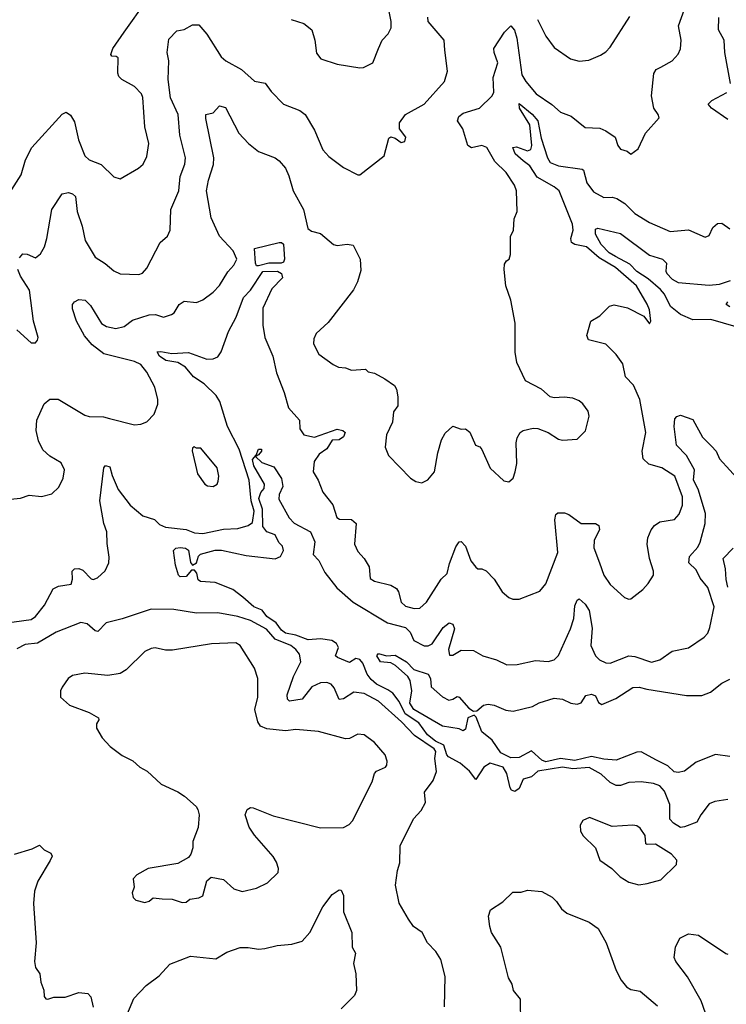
# Model space of a CAD drawing. Extents: x 1443846 to 1577407, y 839182 to 927291.
# Tile 273 of 535: x 1515169 to 1518587, y 852518 to 857284. Entities that reach past the tile are written whole.
import ezdxf

# ---------------------------------------------------------------- set-up
doc = ezdxf.new("R2010")
doc.units = 0

msp = doc.modelspace()

# ---------------------------------------------------------------- linework, layer by layer
at = {"layer": '0CON20XD'}
for points in [[(1516482.5, 857285), (1516543.3, 857265), (1516582, 857235), (1516597.1, 857185), (1516605, 857122.5), (1516626.7, 857095), (1516705, 857068.6), (1516815, 857050.6), (1516832.7, 857052.7), (1516878.1, 857075), (1516904.5, 857145), (1516922, 857185), (1516950.8, 857215), (1516965.5, 857245), (1516965.5, 857275), (1516941.1, 857405)], [(1515120, 856445), (1515176.8, 856533.2), (1515197.8, 856605), (1515228, 856665), (1515375, 856826.7), (1515393.6, 856836.4), (1515415, 856822), (1515435, 856788.8), (1515453, 856703), (1515484.2, 856625), (1515505, 856605.8), (1515563.6, 856583.6), (1515625, 856523.3), (1515655, 856513.8), (1515743.3, 856565), (1515766, 856585), (1515785, 856622.5), (1515794.3, 856685), (1515774.4, 856765), (1515765, 856907.5), (1515758, 856925), (1515725, 856961.2), (1515663.9, 856993.9), (1515649.3, 857009.3), (1515643.8, 857025), (1515645, 857100), (1515636.4, 857106.4), (1515615, 857107.5), (1515610, 857115), (1515620, 857145), (1515675, 857224.4), (1515782.5, 857375)], [(1515125, 854962.5), (1515173, 854967), (1515215, 854982.5), (1515275, 854976.2), (1515325, 854988.8), (1515358.5, 855021.5), (1515378.9, 855065), (1515385.4, 855105), (1515369.3, 855139.3), (1515315, 855171.5), (1515281.1, 855201.1), (1515259.8, 855245), (1515249.3, 855295), (1515252.9, 855345), (1515287.1, 855425), (1515315, 855447.8), (1515355, 855447.1), (1515485, 855370), (1515505, 855362.9), (1515575, 855361.4), (1515603.8, 855353.8), (1515725, 855322.9), (1515755, 855325.7), (1515785, 855337.5), (1515820, 855375), (1515837.6, 855422.4), (1515838.1, 855445), (1515823.1, 855505), (1515785, 855578), (1515755.6, 855615), (1515725, 855628.9), (1515576.4, 855666.4), (1515520.4, 855710.4), (1515482.9, 855752.9), (1515444.8, 855824.8), (1515425.3, 855885), (1515425.3, 855905), (1515435, 855918.1), (1515455, 855929), (1515486.4, 855926.4), (1515511.1, 855901.1), (1515565, 855812.9), (1515588.7, 855798.7), (1515635, 855789.3), (1515675, 855799.2), (1515715, 855828.9), (1515795, 855855.3), (1515826.1, 855856.1), (1515865, 855844.2), (1515903.9, 855856.1), (1515915.8, 855864.2), (1515940, 855905), (1515965, 855921.9), (1516025, 855914.4), (1516055, 855927.8), (1516105.8, 855965), (1516135, 855997.5), (1516176.2, 856063.8), (1516205.8, 856095), (1516220, 856125), (1516201.1, 856165), (1516135, 856236.9), (1516095.5, 856324.5), (1516073.6, 856455), (1516082.6, 856507.4), (1516106.4, 856583.6), (1516109.1, 856615), (1516069.1, 856805), (1516070, 856825), (1516105, 856832.5), (1516135, 856867.3), (1516165, 856859.1), (1516229.2, 856735), (1516276, 856685), (1516325, 856646), (1516405, 856615.8), (1516425, 856600), (1516455.6, 856565), (1516471.4, 856528.6), (1516491.5, 856455), (1516541.5, 856365), (1516562.5, 856272.5), (1516580.7, 856260.7), (1516625, 856249.2), (1516687.5, 856195), (1516705, 856190.8), (1516753, 856197), (1516782, 856192), (1516816.7, 856125), (1516819.3, 856070.7), (1516803.3, 856015), (1516783.6, 855976.4), (1516661.7, 855818.3), (1516603.3, 855765), (1516591.7, 855738.3), (1516591.2, 855715), (1516616.2, 855665), (1516685, 855614.2), (1516711.7, 855601.7), (1516745, 855598), (1516775, 855586.7), (1516841.7, 855591.7), (1516855, 855580), (1516885, 855572.5), (1516935, 855546), (1516983, 855513), (1516992.5, 855495), (1516998.6, 855458.6), (1516997.8, 855415), (1516976.9, 855385), (1516972.5, 855335), (1516943.6, 855273.6), (1516936.7, 855215), (1516952.5, 855175), (1517060, 855065), (1517085, 855048), (1517115, 855041.2), (1517144.2, 855055.8), (1517175.8, 855095), (1517192.1, 855187.9), (1517210.3, 855249.7), (1517227.6, 855282.4), (1517265, 855317.1), (1517305, 855301.2), (1517325, 855304), (1517346.6, 855286.6), (1517373.6, 855223.6), (1517395, 855216.7), (1517405, 855203.3), (1517445, 855113.3), (1517511.7, 855051.7), (1517535, 855047.5), (1517556.7, 855065), (1517566.2, 855095), (1517573.8, 855135), (1517570, 855235), (1517575, 855260), (1517590, 855285), (1517604, 855296), (1517652.7, 855307.3), (1517675.7, 855305.7), (1517725, 855286), (1517775, 855252.9), (1517795, 855248), (1517865, 855253.3), (1517906.1, 855293.9), (1517924, 855365), (1517919.7, 855389.7), (1517893.8, 855425), (1517875, 855439.2), (1517845, 855452.5), (1517802.7, 855457.3), (1517755, 855453.8), (1517735, 855458.8), (1517693.8, 855495), (1517615.7, 855535.7), (1517574.5, 855625), (1517566.4, 855675), (1517565.6, 855815), (1517545.6, 855925.6), (1517521.2, 855995), (1517513.3, 856075), (1517515, 856100), (1517523.6, 856116.4), (1517537.5, 856125), (1517543, 856147), (1517544, 856235), (1517557.5, 856265), (1517560.3, 856319.7), (1517575.7, 856355), (1517572.9, 856455), (1517563.4, 856483.4), (1517522.5, 856545), (1517467, 856597), (1517429.2, 856665), (1517405, 856674.4), (1517354.2, 856664.2), (1517336.2, 856675), (1517313.1, 856755), (1517287.5, 856795), (1517294.2, 856815), (1517315, 856831.9), (1517394, 856856), (1517454.5, 856915.5), (1517462.7, 856932.7), (1517460, 857005), (1517482.3, 857075), (1517463.8, 857125), (1517463.1, 857145), (1517515, 857222.9), (1517545, 857254), (1517563.1, 857233.1), (1517574.4, 857194.4), (1517597.9, 857017.9), (1517617.2, 856985), (1517667.1, 856925), (1517743.5, 856873.5), (1517785, 856836), (1517837, 856817), (1517905, 856762.5), (1517975, 856758.6), (1518005, 856745.8), (1518048.8, 856715), (1518062, 856675), (1518075, 856658), (1518107.7, 856647.7), (1518125, 856633.3), (1518160.5, 856659.5), (1518196, 856735), (1518261.7, 856808.3), (1518257.5, 856825), (1518236, 856856), (1518225.7, 856915), (1518236.1, 857023.9), (1518247.6, 857042.4), (1518270, 857055), (1518325, 857084.3), (1518353.6, 857116.4), (1518366.3, 857143.7), (1518369.4, 857185), (1518356, 857255), (1518384.4, 857335.6)], [(1517225.8, 857135.8), (1517221.9, 857185), (1517144.4, 857275), (1517143.6, 857296.4)], [(1517674.2, 857285), (1517713.6, 857203.6), (1517755, 857150), (1517833.3, 857095), (1517875, 857084), (1517922.3, 857087.7), (1517977.9, 857112.1), (1518005, 857128.8), (1518025, 857151.2), (1518120.9, 857299.1)], [(1515168, 856132), (1515185, 856150), (1515205, 856148.9), (1515245, 856131.8), (1515269.9, 856150.1), (1515288.6, 856185), (1515300.5, 856225), (1515325.3, 856364.7), (1515375, 856441.5), (1515405, 856447.1), (1515425, 856440.9), (1515438.5, 856428.5), (1515447.3, 856355), (1515471.3, 856285), (1515486.5, 856215), (1515533.8, 856133.8), (1515583.1, 856103.1), (1515625, 856068), (1515655, 856054), (1515745, 856050), (1515762.7, 856057.3), (1515785, 856081.2), (1515848, 856205), (1515885, 856236.2), (1515897.1, 856265), (1515899.6, 856365), (1515938.5, 856455), (1515945.4, 856525), (1515968.2, 856585), (1515972, 856615), (1515943.3, 856725), (1515935.2, 856825), (1515898.4, 856905), (1515888.2, 856995), (1515890.3, 857085), (1515882.1, 857125), (1515890.5, 857189.5), (1515929.7, 857230.3), (1515965, 857236), (1516005, 857258.8), (1516035, 857258.8), (1516075, 857213.8), (1516144.2, 857105), (1516166.2, 857085), (1516242.2, 857042.2), (1516305, 856985.7), (1516356.5, 856976.5), (1516385, 856935.8), (1516445, 856874.3), (1516524.5, 856844.5), (1516550, 856825), (1516595, 856750), (1516635, 856653.8), (1516665, 856622), (1516735, 856568.8), (1516805, 856533.3), (1516815, 856533.3), (1516932.5, 856625), (1516955, 856710), (1516965, 856716.2), (1516985, 856711.2), (1517015, 856690), (1517032.5, 856695), (1517036.7, 856715), (1517006, 856755), (1517005.8, 856785), (1517036.2, 856825), (1517125, 856874.4), (1517224.4, 856985), (1517238.9, 857035), (1517225.8, 857135.8)], [(1518606.7, 856975), (1518579.6, 857125), (1518577.5, 857185), (1518549.6, 857235), (1518551.3, 857295)], [(1518595, 856800.6), (1518515.7, 856855), (1518500, 856875), (1518516.4, 856893.6), (1518589.1, 856930.9)], [(1517974.5, 854654.5), (1517995.5, 854595.5), (1518025, 854549.2), (1518095, 854486.7), (1518115, 854478.8), (1518125, 854481.2), (1518183.6, 854526.4), (1518210, 854555), (1518234.4, 854595), (1518235.6, 854615), (1518215.4, 854675.4), (1518204.5, 854744.5), (1518207.5, 854775), (1518223.5, 854815), (1518239.2, 854835), (1518265, 854852.9), (1518336.2, 854865), (1518359.3, 854890.7), (1518375.5, 854934.5), (1518374.6, 854975), (1518337.7, 855075), (1518275, 855114.3), (1518211.8, 855131.8), (1518185, 855158), (1518180.3, 855195), (1518198.5, 855285), (1518168.9, 855445), (1518138.9, 855515), (1518100, 855555), (1518087.4, 855617.4), (1518055, 855662.5), (1518005, 855714), (1517920, 855735), (1517912, 855755), (1517931.2, 855825), (1517975, 855850), (1518022.7, 855897.3), (1518045, 855903.8), (1518108.9, 855888.9), (1518188.3, 855848.3), (1518215, 855812.5), (1518222.5, 855825), (1518215, 855880), (1518205, 855906.7), (1518153.3, 855995), (1518050.4, 856085), (1517971.5, 856131.5), (1517910.9, 856185), (1517855, 856195.3), (1517838.2, 856205), (1517835.3, 856225), (1517846.6, 856265), (1517842.4, 856295), (1517779.5, 856455), (1517755.3, 856475), (1517671.6, 856521.6), (1517636.4, 856576.4), (1517605, 856601.4), (1517565.2, 856635), (1517554.8, 856665.2), (1517572.2, 856667.8), (1517625, 856648.6), (1517641.1, 856655), (1517646.3, 856675), (1517636.3, 856775), (1517586.6, 856855), (1517585, 856878), (1517647.5, 856827.5), (1517676.1, 856795), (1517691.1, 856711.1), (1517721.6, 856615), (1517735, 856592.8), (1517775, 856576.2), (1517890.5, 856560.5), (1517896.7, 856555), (1517911.9, 856495), (1517945, 856450), (1517995, 856424), (1518035, 856425.4), (1518058.3, 856418.3), (1518095.6, 856395), (1518145, 856345.5), (1518215, 856301.5), (1518315, 856259.4), (1518405, 856267.1), (1518485, 856230.8), (1518505, 856238.8), (1518522.7, 856277.3), (1518545, 856298.1), (1518565, 856298.5), (1518605, 856270.9)], [(1518635, 855797.6), (1518512.7, 855832.7), (1518425, 855831.7), (1518365, 855856.8), (1518316.9, 855895), (1518287.4, 855955), (1518268.2, 855978.2), (1518209.1, 856029.1), (1518154.1, 856065), (1518120.6, 856100.6), (1518051.9, 856138.1), (1518021, 856155), (1517982.6, 856195), (1517954.7, 856245), (1517955, 856270), (1517965, 856274.3), (1518075, 856248.4), (1518215, 856144.5), (1518278.5, 856125), (1518297.1, 856105), (1518294, 856066), (1518299.2, 856055), (1518325, 856027.3), (1518355, 856012.1), (1518505, 855998.5), (1518555, 856003.5), (1518607.8, 856022.2)], [(1516325, 856092.8), (1516315, 856093.2), (1516310.1, 856105), (1516305, 856175.8), (1516424.5, 856205.5), (1516435, 856206), (1516445, 856197.3), (1516450.9, 856125), (1516445, 856110), (1516434.8, 856105.2), (1516375, 856104.9), (1516325, 856092.8)], [(1515095, 854362.2), (1515225, 854379.7), (1515245, 854395.4), (1515289.5, 854450.5), (1515331.7, 854528.3), (1515357.7, 854542.3), (1515418, 854552), (1515425.3, 854575), (1515423.1, 854615), (1515433.8, 854625), (1515455, 854626.5), (1515475, 854620), (1515515, 854577.5), (1515525, 854574.3), (1515545, 854582.5), (1515583.2, 854616.8), (1515600.8, 854655), (1515602.7, 854682.7), (1515591.7, 854748.3), (1515590.8, 854805), (1515576, 854845), (1515556.7, 854955), (1515576.7, 855115), (1515585, 855126.5), (1515605, 855119.4), (1515617, 855077), (1515645, 855009.4), (1515704.4, 854934.4), (1515765, 854881.5), (1515821.2, 854865), (1515845, 854840.8), (1515875, 854827.1), (1515975, 854816.2), (1516015, 854800), (1516055, 854797.1), (1516155, 854817.6), (1516225, 854820.8), (1516275, 854835.4), (1516295, 854850), (1516304.1, 854905), (1516288.9, 854955), (1516279.4, 855055), (1516231.6, 855205), (1516174.1, 855315), (1516138, 855435), (1516120, 855465), (1516061.4, 855521.4), (1516009.5, 855555), (1515972, 855602), (1515934.3, 855624.3), (1515876.9, 855635), (1515845, 855655.6), (1515834.4, 855675.6), (1515852, 855678), (1515905, 855668.7), (1515985, 855672.3), (1516075, 855641.4), (1516105, 855642), (1516127.3, 855652.7), (1516144.3, 855675.7), (1516180, 855775), (1516215.9, 855844.1), (1516251.2, 855938.8), (1516285, 855974.1), (1516345, 856064.3), (1516416.2, 856066.2), (1516435.4, 856055), (1516440, 856035), (1516388.9, 855981.1), (1516345, 855888), (1516345.8, 855805), (1516355.3, 855745.3), (1516394.4, 855655), (1516411.8, 855575), (1516449.3, 855479.3), (1516470, 855405), (1516523.3, 855345), (1516523.8, 855303.8), (1516544.2, 855274.2), (1516595, 855263.3), (1516705, 855301.1), (1516732.5, 855295), (1516743.8, 855285), (1516735.8, 855265), (1516715, 855250), (1516681.2, 855248.8), (1516655, 855205.8), (1516618.6, 855181.4), (1516594.4, 855145.6), (1516588.9, 855095), (1516612.9, 855055), (1516635, 854996.7), (1516684.4, 854935), (1516703.8, 854873.8), (1516715.6, 854865.6), (1516775, 854864.3), (1516797.1, 854845), (1516788.5, 854745), (1516805, 854710), (1516836.3, 854676.3), (1516860, 854635), (1516865, 854579.2), (1516885, 854566.5), (1516965, 854546.4), (1516991.2, 854531.2), (1517001.9, 854515), (1517014.4, 854465), (1517035, 854444.4), (1517076.8, 854433.2), (1517105, 854435.6), (1517137.8, 854465), (1517207.5, 854575), (1517237.3, 854602.7), (1517247.9, 854652.1), (1517278.3, 854731.7), (1517295, 854756.2), (1517305, 854758.8), (1517325, 854736), (1517350.9, 854665), (1517375, 854634), (1517385, 854625.8), (1517405, 854625.7), (1517426, 854616), (1517464.4, 854575), (1517502.9, 854515), (1517535, 854487.1), (1517555, 854478.6), (1517585, 854478.6), (1517685, 854518), (1517715, 854553.3), (1517772.1, 854705), (1517757.6, 854862.4), (1517762, 854888), (1517773, 854897), (1517805, 854896.7), (1517825, 854888.9), (1517884.6, 854844.6), (1517955, 854845.6), (1517970, 854835), (1517974.3, 854815), (1517947.8, 854765), (1517946.8, 854726.8), (1517974.5, 854654.5)], [(1515155, 855783.3), (1515225, 855720), (1515245, 855720), (1515255, 855732.5), (1515258.8, 855745), (1515236, 855825), (1515216.9, 855975), (1515172.7, 856042.7), (1515160.5, 856075)], [(1518605, 855894.1), (1518585.8, 855905), (1518595, 855917.9)], [(1516248.3, 854488.3), (1516200, 854525), (1516115, 854560), (1516043.6, 854563.6), (1516033.1, 854573.1), (1516025.9, 854605), (1516015, 854619.2), (1516000.4, 854619.6), (1515975, 854589.1), (1515945, 854587.5), (1515937.5, 854595), (1515923, 854643), (1515912.9, 854715), (1515924.3, 854725), (1515945, 854729.5), (1515971.5, 854725), (1515985, 854715.8), (1515995.7, 854655.7), (1516005, 854643.5), (1516023.7, 854655), (1516033.7, 854686.3), (1516043.4, 854696.6), (1516115, 854716.6), (1516145.9, 854715.9), (1516265, 854689.5), (1516405, 854674.4), (1516430.6, 854685), (1516445.4, 854715), (1516441.1, 854735), (1516423.5, 854753.5), (1516405, 854790), (1516365, 854805.2), (1516345, 854830), (1516344.5, 854915), (1516326.1, 854966.1), (1516335, 854994.7), (1516351.7, 855015), (1516354.1, 855035), (1516302.3, 855125), (1516295.8, 855155), (1516313.9, 855176.1), (1516324.4, 855205), (1516338.8, 855205), (1516338.8, 855195), (1516325, 855177.5), (1516310, 855170), (1516340.3, 855140.3), (1516399.1, 855119.1), (1516435, 855062.5), (1516442.3, 855025), (1516423.7, 854986.3), (1516423.3, 854963.3), (1516472.7, 854872.7), (1516497.2, 854847.2), (1516576.2, 854805), (1516596.7, 854756.7), (1516589.6, 854695), (1516616.8, 854666.8), (1516645, 854607.5), (1516703.3, 854533.3), (1516782.1, 854465), (1516947.9, 854365), (1517035, 854341.9), (1517058.7, 854318.7), (1517075, 854278.9), (1517125, 854253.1), (1517145, 854252.5), (1517165, 854262.8), (1517218.2, 854341.8), (1517246.5, 854363.5), (1517265, 854357.5), (1517272.1, 854335), (1517244.2, 854235), (1517247.9, 854207.9), (1517265, 854208.2), (1517305, 854231.6), (1517365, 854230.8), (1517410, 854205), (1517475, 854185.6), (1517525, 854160.5), (1517575, 854163.1), (1517665, 854182.7), (1517725, 854177.5), (1517755, 854185.6), (1517775, 854205.8), (1517834.3, 854335), (1517848.9, 854385), (1517853.9, 854446.1), (1517865, 854473.3), (1517875, 854481.2), (1517905, 854454.3), (1517924.1, 854424.1), (1517938.3, 854338.3), (1517931.6, 854255), (1517954.4, 854205), (1517974, 854185), (1518005, 854170), (1518025, 854169.5), (1518115, 854204.7), (1518145, 854201.8), (1518225, 854173.8), (1518266, 854185), (1518325, 854226.9), (1518405, 854242.9), (1518480, 854295), (1518497.1, 854315), (1518508, 854342), (1518527.8, 854442.2), (1518497.5, 854535), (1518460.8, 854580.8), (1518440.7, 854620.7), (1518406, 854655), (1518409.6, 854685), (1518448.7, 854731.3), (1518460, 854755), (1518484.3, 854845), (1518486.2, 854893.8), (1518451.6, 855011.6), (1518428, 855055), (1518433.2, 855105), (1518394.6, 855175), (1518346.5, 855225), (1518335.4, 855315), (1518338.3, 855351.7), (1518347.1, 855362.9), (1518365, 855370), (1518425, 855348.6), (1518472.8, 855262.8), (1518515, 855220), (1518537.5, 855195), (1518555, 855157.5), (1518655, 855049.2)], [(1516105, 855024), (1516123.8, 855035), (1516129.7, 855050.3), (1516131.9, 855075), (1516124.2, 855115), (1516045, 855210), (1516025, 855210), (1516013, 855217), (1516005, 855210), (1516003.6, 855196.4), (1516029.2, 855085), (1516065, 855036), (1516077.7, 855027.7), (1516105, 855024)], [(1518595, 854536.2), (1518585.7, 854574.3), (1518583.5, 854625), (1518572.7, 854675), (1518619.7, 854725)], [(1518595, 853508.5), (1518530.9, 853499.1), (1518505, 853487.5), (1518463.5, 853435), (1518445, 853398.9), (1518385, 853376), (1518365, 853374), (1518331.2, 853395), (1518314.4, 853414.4), (1518314.7, 853484.7), (1518288.9, 853548.9), (1518265, 853575.6), (1518235, 853586.4), (1518175, 853594.5), (1518115, 853591.1), (1518075, 853576.9), (1518055, 853576.9), (1518025, 853591.1), (1517982.4, 853632.4), (1517923.3, 853663.3), (1517845, 853657.1), (1517795, 853664.8), (1517675, 853645.4), (1517645, 853619.4), (1517605, 853607.1), (1517585, 853561.9), (1517565, 853548.2), (1517547.8, 853555), (1517540.9, 853565), (1517526.2, 853635), (1517507.6, 853665), (1517445, 853684.8), (1517415, 853665.2), (1517375, 853606.2), (1517345, 853645.6), (1517300.4, 853685), (1517243.9, 853715), (1517234.9, 853725), (1517221.3, 853771.3), (1517180.7, 853790.7), (1517141.5, 853821.5), (1517100.6, 853880.6), (1517034.4, 853924.4), (1517005, 853983.9), (1516973.5, 854023.5), (1516950.7, 854040.7), (1516895, 854066.8), (1516869.9, 854089.9), (1516850.1, 854115), (1516829.3, 854169.3), (1516815, 854186.2), (1516795, 854191.2), (1516765, 854172.1), (1516705.9, 854195.9), (1516697.5, 854205), (1516712.1, 854245), (1516700.9, 854265), (1516678.9, 854278.9), (1516625, 854286.8), (1516565, 854282.1), (1516505, 854304.8), (1516454.2, 854314.2), (1516435, 854329), (1516410.1, 854365), (1516364.4, 854394.4), (1516342.8, 854425), (1516301.3, 854441.3), (1516248.3, 854488.3)], [(1517224, 852505), (1517227.1, 852652.9), (1517207.1, 852735), (1517182.8, 852772.8), (1517142.2, 852815), (1517115.5, 852865.5), (1517074.3, 852894.3), (1517049.5, 852929.5), (1517005, 853007.5), (1516986.7, 853095), (1516996.2, 853165), (1517008, 853202), (1517009.5, 853285), (1517073.8, 853416.2), (1517110.8, 853455), (1517132.5, 853495), (1517127.1, 853545), (1517169.2, 853600.8), (1517185.3, 853644.7), (1517176.8, 853706.8), (1517182, 853742), (1517173.9, 853755), (1517078.7, 853818.7), (1517015.8, 853885), (1516905, 853985.3), (1516835, 854022.9), (1516785, 854029.1), (1516735, 853997.1), (1516715, 853993.1), (1516689.9, 854049.9), (1516676.6, 854066.6), (1516655, 854075.4), (1516625, 854074.6), (1516583.1, 854055), (1516535, 853995.4), (1516474.2, 853985), (1516464.6, 853995), (1516463.3, 854015), (1516494.2, 854105), (1516529.6, 854175), (1516522, 854212), (1516505.6, 854235), (1516480.6, 854255), (1516405, 854285.3), (1516363.1, 854333.1), (1516286.1, 854376.1), (1516225, 854395.6), (1516127, 854413), (1516025, 854410.6), (1515915, 854428.8), (1515805, 854431.2), (1515665, 854382.9), (1515588, 854365), (1515547, 854323), (1515535, 854325.5), (1515495, 854359.6), (1515464.7, 854365.3), (1515345, 854319.2), (1515255, 854266.6), (1515195, 854258.9), (1515155, 854238.2)], [(1515955, 853010), (1515975, 853012.5), (1515993, 853027), (1516035, 853033.3), (1516055, 853043.3), (1516073.8, 853115), (1516095, 853133.3), (1516155, 853121.2), (1516205, 853076.2), (1516245, 853064), (1516315, 853080), (1516367.5, 853105), (1516418.8, 853155), (1516420.8, 853175), (1516412, 853205), (1516395, 853233.3), (1516305, 853335.8), (1516280, 853375), (1516260, 853435), (1516269.3, 853460.7), (1516285, 853470), (1516299.3, 853469.3), (1516395, 853429.2), (1516625, 853372.2), (1516735, 853373.1), (1516762.4, 853387.6), (1516778.6, 853405), (1516874.3, 853595), (1516886, 853635), (1516894.6, 853645.4), (1516938, 853665), (1516945.8, 853675), (1516947.5, 853695), (1516937.1, 853725), (1516885, 853784.3), (1516835, 853821.4), (1516805, 853825.7), (1516765, 853804.4), (1516745, 853802.5), (1516615, 853837.8), (1516505, 853847.9), (1516455, 853840.8), (1516365, 853851.4), (1516334.1, 853864.1), (1516320.6, 853885), (1516305.9, 853945), (1516321.5, 854005), (1516321.9, 854095), (1516304.3, 854145), (1516235.7, 854255), (1516215, 854268.1), (1516097.4, 854262.6), (1515907.9, 854232.1), (1515875, 854231.4), (1515825, 854242.5), (1515805, 854240), (1515775, 854225.8), (1515685, 854137.5), (1515655, 854118.6), (1515595, 854109.4), (1515485, 854120), (1515425, 854109.2), (1515403.8, 854095), (1515375, 854052.5), (1515366.7, 854035), (1515366.7, 854005), (1515410, 853965), (1515505, 853930.5), (1515550, 853905), (1515552.5, 853895), (1515541.2, 853875), (1515541.2, 853855), (1515567.7, 853807.7), (1515607.5, 853765), (1515665, 853722.5), (1515716.1, 853696.1), (1515750, 853665), (1515786.1, 853646.1), (1515854, 853584), (1515935, 853546.7), (1515965.8, 853525.8), (1516022.5, 853475), (1516030.7, 853460.7), (1516037.5, 853435), (1516033, 853373), (1516006.7, 853305), (1516006.7, 853275), (1515997.5, 853245), (1515985, 853227.5), (1515935, 853200), (1515790, 853175), (1515736.4, 853143.6), (1515717.5, 853125), (1515722.5, 853085), (1515713, 853057), (1515718.8, 853035), (1515731.7, 853021.7), (1515775, 853010), (1515795, 853016.7), (1515815, 853033.3), (1515857.7, 853027.7), (1515906.1, 853026.1), (1515955, 853010)], [(1518249.5, 853699.5), (1518175, 853739.8), (1518155, 853737.4), (1518055, 853699.9), (1517994.3, 853704.3), (1517935, 853717.6), (1517855, 853697.2), (1517785, 853708.2), (1517715, 853692.1), (1517695, 853700.1), (1517645, 853744.8), (1517585, 853711.6), (1517545, 853710.2), (1517496.1, 853735), (1517455, 853796.7), (1517405, 853836.7), (1517377.3, 853907.3), (1517367.7, 853917.7), (1517337.7, 853905), (1517325, 853848.8), (1517315, 853842), (1517295, 853850.8), (1517214.2, 853864.2), (1517075.6, 853945), (1517056.4, 853975), (1517066.7, 854035), (1517057.5, 854085), (1517046, 854105), (1516987.7, 854157.7), (1516965, 854170.9), (1516915, 854175.6), (1516897.1, 854205), (1516905, 854215.5), (1516943.8, 854203.8), (1516985, 854207.1), (1517040.3, 854175), (1517075, 854138.4), (1517145, 854115.9), (1517156.2, 854095), (1517159.2, 854055), (1517215, 854005.7), (1517245, 853989.2), (1517265, 853994), (1517285, 854008), (1517295, 854004.2), (1517341.9, 853951.9), (1517365, 853936.3), (1517381, 853939), (1517412.5, 853965), (1517435, 853970.4), (1517463.8, 853965), (1517521.1, 853941.1), (1517556.4, 853936.4), (1517650.3, 853959.7), (1517682.3, 853977.7), (1517755, 854000), (1517795, 853994), (1517834.6, 853974.6), (1517865, 853970), (1517885, 853977.5), (1517907.6, 854012.4), (1517935, 854018.5), (1517955, 854011.4), (1517968.9, 853978.9), (1517985, 853969.5), (1518052.1, 853997.9), (1518135, 854050.8), (1518165, 854052.9), (1518202.8, 854042.8), (1518395, 854011.8), (1518468.3, 854011.7), (1518510.9, 854029.1), (1518565, 854071.4), (1518605, 854091.4)], [(1518605, 853717), (1518535, 853726.7), (1518440.8, 853689.2), (1518385, 853645.7), (1518355, 853639.7), (1518335, 853642.9), (1518305, 853672.3), (1518249.5, 853699.5)], [(1518164.3, 853095.7), (1518205, 853102), (1518269.7, 853120.3), (1518346.7, 853195), (1518347.5, 853215), (1518322, 853245), (1518245, 853293.3), (1518205, 853290.6), (1518198, 853295), (1518194.7, 853334.7), (1518170.2, 853370.2), (1518155, 853381.1), (1518135, 853385.5), (1518035, 853377.8), (1517925, 853422), (1517893, 853407), (1517880, 853385), (1517882, 853355), (1517895, 853333.8), (1517954, 853275), (1517976.2, 853215), (1518034, 853175), (1518074.2, 853135), (1518115, 853108.9), (1518164.3, 853095.7)], [(1515144.8, 853245.2), (1515230, 853270), (1515265, 853287.5), (1515287.5, 853265), (1515320, 853250), (1515326.2, 853235), (1515316.9, 853213.1), (1515256.9, 853113.1), (1515240.9, 853065), (1515235.5, 853005), (1515248.9, 852815), (1515240.8, 852725), (1515246.1, 852696.1), (1515266.2, 852665), (1515272, 852625), (1515286.1, 852586.1), (1515288, 852555), (1515295, 852544.2), (1515305, 852542), (1515335, 852552.9), (1515388.5, 852551.5), (1515455, 852574), (1515499.5, 852569.5), (1515513.9, 852553.9), (1515524.5, 852504.5)], [(1515666, 852415), (1515722, 852545), (1515781.4, 852608.6), (1515844.7, 852655.3), (1515895, 852711.9), (1515995, 852750), (1516117.7, 852737.7), (1516170.8, 852769.2), (1516235, 852791.9), (1516275, 852792.9), (1516325, 852784.4), (1516355, 852787.3), (1516415, 852802.1), (1516485, 852809.4), (1516535, 852823.8), (1516571.9, 852865), (1516635, 852990), (1516681.5, 853048.5), (1516715, 853072), (1516725, 853070), (1516735.6, 853045), (1516735.8, 852965), (1516775.8, 852865), (1516776.9, 852795), (1516792.9, 852765), (1516784.4, 852715.6), (1516794.6, 852664.6), (1516797.8, 852585), (1516789.3, 852560.7), (1516723.6, 852496.4)], [(1517593.1, 852423.1), (1517591.7, 852541.7), (1517558, 852585), (1517551.2, 852615), (1517534.3, 852645), (1517496.2, 852795), (1517451.2, 852865), (1517443.8, 852895), (1517436.2, 852945), (1517446.2, 852975), (1517505.6, 853014.4), (1517555, 853061.2), (1517595, 853060), (1517625, 853070), (1517695, 853064), (1517745, 853035.8), (1517766, 853015), (1517789.7, 852979.7), (1517815, 852958.1), (1517923.3, 852915), (1517967.1, 852885), (1518006.4, 852815), (1518055, 852681.2), (1518079.2, 852635), (1518105, 852602), (1518125, 852589.2), (1518170.9, 852580.9), (1518255, 852510.8)], [(1518486.7, 852475), (1518465.7, 852535), (1518400.2, 852650.2), (1518342.9, 852725), (1518334.6, 852744.6), (1518341.9, 852795), (1518362.6, 852837.4), (1518405, 852858.8), (1518452.7, 852852.7), (1518585, 852763.3), (1518595, 852760)]]:
    msp.add_lwpolyline(points, dxfattribs=at)

doc.saveas('drawing.dxf')
